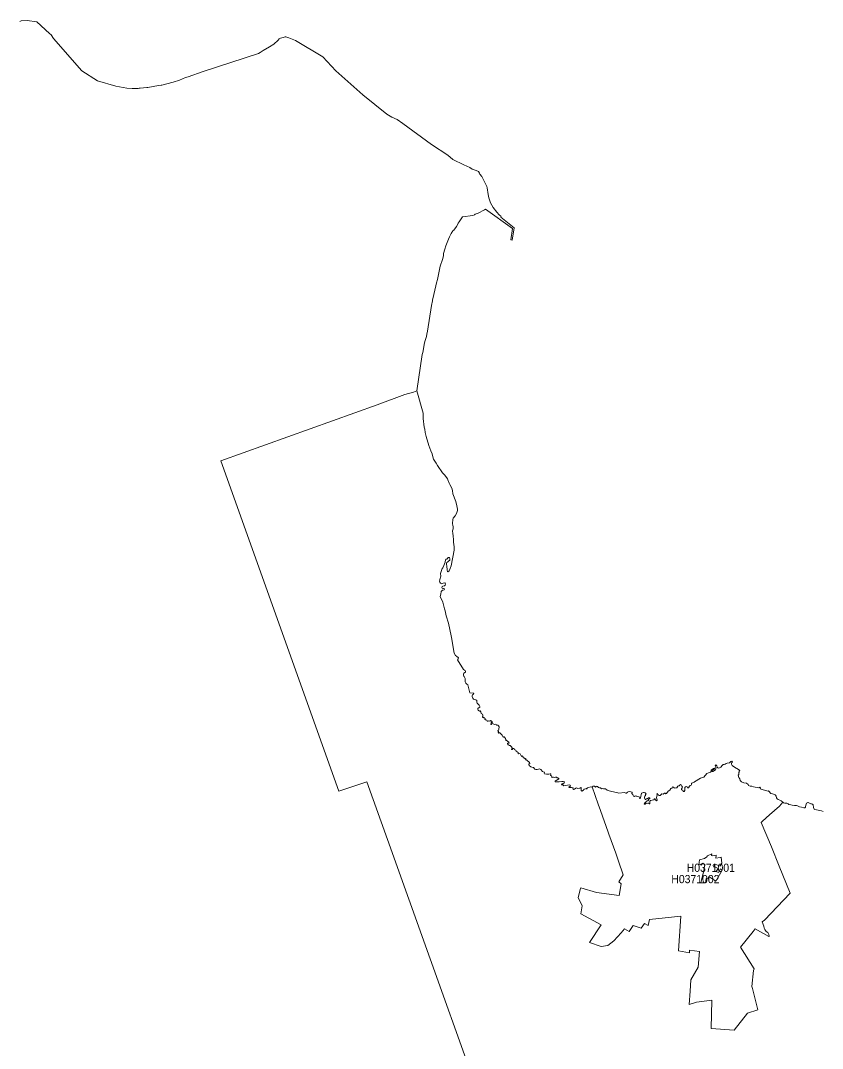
# Model space of a CAD drawing. Extents: x 369010 to 739155, y 6377141 to 6616555.
# Drawn here: x 419589 to 429359, y 6538301 to 6550818 of the extents above; entities that cross this region are included whole.
import ezdxf
from ezdxf.enums import TextEntityAlignment as Align

# ---------------------------------------------------------------- set-up
doc = ezdxf.new("R2010")
doc.units = 0
doc.header["$LTSCALE"] = 40
doc.layers.add('1', color=7, linetype='Continuous', lineweight=13)
doc.layers.add('2', color=7, linetype='Continuous')

msp = doc.modelspace()

# ---------------------------------------------------------------- linework, layer by layer
at = {"layer": '1'}
for points in [[(420337.13, 6550205.54), (419991.06, 6550597.45), (419962.43, 6550642.3), (419941.91, 6550661.17), (419785.84, 6550800.53), (419671.81, 6550817.57), (419596.67, 6550813.27), (419580.95, 6550807.81)], [(424607.14, 6547404.55), (424609.62, 6547412.49), (424622.36, 6547481.34), (424659.27, 6547639.4), (424663.41, 6547649.16), (424671.19, 6547684.09), (424702.63, 6547827.58), (424728.95, 6547906.36), (424740.2, 6547951.37), (424741.36, 6547980.01), (424756.59, 6548034.29), (424770.82, 6548075.01), (424787.87, 6548116.38), (424801.94, 6548154.12), (424815.51, 6548184.4), (424820.8, 6548191.69), (424834.87, 6548225.95), (424855.23, 6548255.41), (424866.32, 6548266.16), (424901.07, 6548310.35), (424918.45, 6548337.83), (424922.42, 6548348.91), (424932.35, 6548367.45), (424941.12, 6548378.21), (424971.91, 6548427.2), (425099.51, 6548444.58), (425118.54, 6548451.69), (425129.3, 6548458.15), (425151.98, 6548467.75), (425163.23, 6548471.39), (425241.51, 6548511.94), (425255.09, 6548522.36), (425584.77, 6548287.35), (425562.43, 6548147.83), (425578.81, 6548144.19), (425603.8, 6548293.14), (425439.62, 6548421.41), (425443.93, 6548423.56), (425444.59, 6548428.36), (425439.46, 6548436.96), (425421.42, 6548451.86), (425391.46, 6548483.97), (425349.09, 6548541.06), (425313.01, 6548598), (425293.48, 6548659.07), (425285.7, 6548700.28), (425276.1, 6548779.23), (425270.48, 6548795.11), (425209.57, 6548919.57), (425185.57, 6548948.2), (425182.1, 6548958.14), (425168.53, 6548979.15), (425159.75, 6548985.28), (425127.15, 6548996.37), (425090.24, 6549008.78), (425061.11, 6549027.48), (424988.46, 6549062.57), (424857.54, 6549123.97), (424795.98, 6549177.76), (424596.05, 6549308.34), (424247.33, 6549563.38), (424177.82, 6549611.54), (424113.44, 6549639.68), (424052.7, 6549676.09), (423759.59, 6549914.58), (423431.23, 6550204.38), (423272.35, 6550374.02), (422937.7, 6550575.11), (422876.46, 6550599.6), (422858.59, 6550608.38), (422822.34, 6550620.95), (422811.75, 6550620.95), (422788.08, 6550611.52), (422755.81, 6550601.59), (422741.41, 6550593.65), (422727.51, 6550578.09), (422674.88, 6550531.75), (422622.91, 6550497.98), (422544.46, 6550454.46), (422506.56, 6550427.81), (422487.03, 6550415.4), (421812.77, 6550198.26), (421629.72, 6550133.05), (421598.94, 6550123.45), (421525.45, 6550092), (421448.82, 6550067.01), (421310.96, 6550028.95), (421302.68, 6550029.77), (421269.25, 6550025.8), (421138.67, 6550003.95), (421129.24, 6550003.95), (421047.97, 6549996.01), (421035.56, 6549993.2), (421024.14, 6549989.89), (421008.42, 6549989.39), (420950, 6549990.71), (420883.79, 6549995.35), (420749.57, 6550018.19), (420527.3, 6550083.89), (420337.13, 6550205.54)], [(425600.49, 6536542.36), (424061.64, 6540845.46), (423806.93, 6541545.87), (423467.15, 6541434.49), (422029.25, 6545457.73), (423933.2, 6546139.93), (424272.82, 6546261.91), (424374.6, 6546292.36), (424415.81, 6546307.59), (424483.51, 6546751.47), (424490.62, 6546774.97), (424512.63, 6546894.63), (424519.09, 6546921.61), (424535.31, 6546969.11), (424539.28, 6547000.39), (424545.4, 6547034.65), (424597.37, 6547349.44), (424607.14, 6547404.55)], [(424415.81, 6546307.59), (424374.6, 6546292.36), (424272.82, 6546261.91), (423933.2, 6546139.93), (422029.25, 6545457.73), (423467.15, 6541434.49), (423806.93, 6541545.87), (424061.64, 6540845.46), (425600.49, 6536542.36)], [(424756.09, 6545285.93), (424730.93, 6545311.25), (424668.04, 6545399.3), (424652.15, 6545428.1), (424621.37, 6545477.92), (424611.27, 6545504.23), (424602.83, 6545541.31), (424587.28, 6545577.88), (424563.61, 6545644.08), (424530.67, 6545752.82), (424518.26, 6545802.97), (424513.96, 6545840.87), (424508.5, 6545865.36), (424496.25, 6545970.95), (424496.25, 6546036.82), (424415.81, 6546307.59)], [(425010.97, 6542890.76), (425007.82, 6542901.02), (424999.71, 6542908.63), (424987.47, 6542915.75), (424912.66, 6543033.26), (424920.77, 6543044.84), (424923.41, 6543055.6), (424902.23, 6543075.96), (424888.16, 6543085.06), (424873.6, 6543112.2), (424838.51, 6543304.52), (424836.36, 6543327.03), (424803.09, 6543480.78), (424776.45, 6543568.83), (424763.21, 6543630.56), (424754.27, 6543654.39), (424732.75, 6543736.98), (424701.81, 6543805.33), (424711.24, 6543830.99), (424715.38, 6543865.25), (424720.01, 6543873.02), (424730.11, 6543880.64), (424738.38, 6543880.31), (424751.95, 6543883.78), (424756.09, 6543891.56), (424752.78, 6543898.68), (424743.18, 6543902.32), (424733.58, 6543902.98), (424726.13, 6543906.13), (424722.66, 6543915.06), (424725.8, 6543925.32), (424734.57, 6543931.61), (424752.61, 6543934.92), (424761.72, 6543943.2), (424765.36, 6543956.77), (424763.04, 6543967.2), (424758.08, 6543971.83), (424739.71, 6543967.86), (424722.49, 6543958.09), (424712.07, 6543961.57), (424704.95, 6543967.53), (424697.01, 6543979.11), (424695.02, 6543988.55), (424697.34, 6544010.89), (424707.93, 6544049.62), (424704.45, 6544082.72), (424725.8, 6544146.44), (424733.09, 6544153.89), (424745.5, 6544182.68), (424764.03, 6544223.73), (424768.01, 6544252.03), (424772.31, 6544256.83), (424782.74, 6544260.3), (424791.51, 6544266.76), (424800.11, 6544278.34), (424807.23, 6544280.66), (424814.18, 6544278.01), (424819.64, 6544262.29), (424818.49, 6544244.91), (424804.58, 6544232.5), (424793, 6544226.54), (424784.23, 6544218.6), (424779.1, 6544209.33), (424777.94, 6544193.11), (424783.9, 6544179.04), (424785.55, 6544126.08), (424789.52, 6544108.7), (424794.82, 6544106.22), (424810.87, 6544116.15), (424824.28, 6544143.95), (424836.53, 6544177.88), (424873.93, 6544368.05), (424870.62, 6544409.42), (424864.66, 6544466.03), (424864.83, 6544495.32), (424860.69, 6544541.99), (424855.23, 6544570.29), (424852.91, 6544603.39), (424859.7, 6544629.38), (424858.54, 6544655.53), (424855.39, 6544668.27), (424852.58, 6544693.76), (424854.07, 6544742.75), (424860.69, 6544757.64), (424883.36, 6544786.28), (424898.92, 6544812.92), (424913.48, 6544850.82), (424914.31, 6544868.7), (424903.89, 6544907.76), (424892.8, 6544959.89), (424856.88, 6545053.23), (424851.59, 6545094.61), (424844.3, 6545123.41), (424819.81, 6545165.94), (424810.04, 6545185.8), (424804.75, 6545203.68), (424799.12, 6545212.61), (424789.19, 6545237.94), (424771.48, 6545266.73), (424756.09, 6545285.93)], [(425537.1, 6542028.98), (425505.16, 6542055.29), (425498.38, 6542056.45), (425500.03, 6542067.21), (425499.2, 6542074.33), (425484.47, 6542090.71), (425479.67, 6542094.35), (425472.72, 6542090.38), (425463.95, 6542100.31), (425459.65, 6542108.59), (425455.18, 6542113.55), (425430.02, 6542142.18), (425421.58, 6542146.98), (425416.78, 6542141.36), (425410.49, 6542141.36), (425409.17, 6542147.65), (425412.48, 6542152.94), (425412.48, 6542160.06), (425404.37, 6542166.35), (425405.2, 6542171.97), (425411.32, 6542174.79), (425415.95, 6542186.7), (425416.12, 6542196.63), (425419.26, 6542207.56), (425419.6, 6542216.66), (425412.48, 6542230.89), (425406.69, 6542237.02), (425389.14, 6542239), (425382.69, 6542244.63), (425373.92, 6542248.44), (425367.63, 6542246.45), (425356.04, 6542247.44), (425348.59, 6542252.91), (425339.66, 6542255.72), (425332.54, 6542252.91), (425324.6, 6542244.96), (425318.31, 6542246.12), (425319.3, 6542252.08), (425324.6, 6542259.69), (425324.1, 6542267.3), (425326.25, 6542270.95), (425331.88, 6542269.62), (425338.5, 6542271.61), (425336.84, 6542279.72), (425323.77, 6542289.48), (425316.49, 6542292.79), (425307.22, 6542285.68), (425293.65, 6542288.32), (425287.03, 6542284.68), (425275.77, 6542285.68), (425270.15, 6542298.42), (425254.26, 6542302.39), (425247.47, 6542309.51), (425247.8, 6542317.45), (425239.03, 6542325.73), (425233.4, 6542336.15), (425229.27, 6542334.5), (425222.48, 6542326.56), (425218.18, 6542334.17), (425220.99, 6542358.5), (425216.69, 6542369.75), (425201.96, 6542377.7), (425198.32, 6542399.21), (425190.04, 6542409.97), (425181.77, 6542409.47), (425163.06, 6542421.06), (425160.25, 6542430.16), (425161.74, 6542439.26), (425165.88, 6542444.23), (425183.26, 6542455.32), (425183.42, 6542465.74), (425177.3, 6542479.15), (425152.97, 6542505.8), (425147.18, 6542519.04), (425147.34, 6542538.24), (425137.25, 6542547.01), (425122.19, 6542548.83), (425107.79, 6542555.61), (425100.34, 6542565.21), (425089.58, 6542587.06), (425089.42, 6542599.8), (425094.22, 6542606.75), (425106.63, 6542613.87), (425110.27, 6542621.48), (425107.95, 6542627.77), (425102.32, 6542628.6), (425062.6, 6542628.93), (425040.1, 6542729.89), (425027.02, 6542737.01), (425014.61, 6542750.41), (425006.99, 6542766.47), (425004.51, 6542778.05), (425005.67, 6542805.52), (424995.57, 6542828.86), (424991.77, 6542833), (424986.97, 6542844.58), (424985.31, 6542862.13), (424988.13, 6542868.91), (425008.15, 6542883.15), (425010.97, 6542890.76)], [(426209.22, 6541497.05), (426197.96, 6541509.13), (426181.41, 6541510.62), (426185.22, 6541523.03), (426194.82, 6541524.69), (426211.53, 6541534.95), (426217.16, 6541547.86), (426201.93, 6541551.83), (426192, 6541550.84), (426183.89, 6541552.49), (426149.63, 6541548.85), (426137.55, 6541546.2), (426107.76, 6541545.71), (426102.3, 6541547.69), (426101.8, 6541558.95), (426113.72, 6541562.59), (426117.86, 6541567.22), (426131.76, 6541572.52), (426138.55, 6541577.65), (426145.66, 6541577.65), (426147.32, 6541586.09), (426134.57, 6541595.19), (426125.97, 6541597.84), (426116.86, 6541604.79), (426107.93, 6541605.62), (426099.65, 6541599.17), (426083.6, 6541603.14), (426071.68, 6541604.3), (426066.22, 6541601.48), (426061.25, 6541604.3), (426057.45, 6541618.69), (426048.18, 6541623.49), (426046.69, 6541629.78), (426050.66, 6541637.07), (426048.51, 6541643.02), (426040.73, 6541644.68), (426024.51, 6541640.87), (425995.38, 6541640.54), (425971.55, 6541646.5), (425967.08, 6541654.11), (425972.38, 6541660.57), (425970.39, 6541666.03), (425947.39, 6541673.64), (425927.36, 6541697.64), (425913.13, 6541705.09), (425900.72, 6541703.1), (425885.16, 6541696.81), (425866.29, 6541697.64), (425856.86, 6541701.45), (425836.83, 6541721.47), (425816.81, 6541724.95), (425807.04, 6541728.92), (425786.52, 6541747.46), (425782.88, 6541756.06), (425782.55, 6541764.5), (425785.19, 6541767.32), (425791.65, 6541767.32), (425793.14, 6541770.96), (425789.99, 6541783.7), (425779.57, 6541793.96), (425770.46, 6541799.92), (425754.91, 6541814.65), (425741.34, 6541814.98), (425739.52, 6541818.95), (425743.49, 6541827.06), (425739.52, 6541830.54), (425724.79, 6541828.22), (425723.96, 6541841.3), (425714.19, 6541848.58), (425704.43, 6541861.32), (425700.13, 6541862.15), (425691.02, 6541855.7), (425681.09, 6541881.68), (425674.14, 6541889.62), (425667.85, 6541892.27), (425655.44, 6541886.48), (425651.3, 6541890.78), (425651.3, 6541905.84), (425627.8, 6541921.73), (425621.35, 6541933.32), (425611.08, 6541937.79), (425606.62, 6541944.24), (425596.35, 6541953.34), (425588.08, 6541951.03), (425578.81, 6541941.76), (425573.35, 6541940.6), (425571.2, 6541944.9), (425576.33, 6541952.02), (425578.98, 6541960.96), (425572.52, 6541971.71), (425555.14, 6541991.08), (425540.74, 6541990.75), (425537.6, 6541997.53), (425527.67, 6541999.19), (425522.04, 6542016.57), (425526.35, 6542019.38), (425534.29, 6542017.06), (425542.07, 6542019.55), (425543.89, 6542022.19), (425537.1, 6542028.98)], [(428341.07, 6541599.33), (428337.1, 6541607.61), (428337.76, 6541614.56), (428333.13, 6541626.97), (428338.76, 6541636.4), (428338.76, 6541651.3), (428340.58, 6541660.4), (428345.04, 6541665.37), (428344.05, 6541678.11), (428352.66, 6541684.57), (428349.35, 6541689.86), (428316.91, 6541709.72), (428305.99, 6541714.19), (428286.95, 6541726.27), (428257.66, 6541747.79), (428250.87, 6541762.85), (428251.87, 6541771.46), (428255.01, 6541782.71), (428261.63, 6541790.32), (428260.97, 6541795.12), (428255.67, 6541798.6), (428242.93, 6541793.63), (428225.72, 6541778.24), (428196.42, 6541774.43), (428186.16, 6541769.3), (428173.75, 6541761.03), (428160.34, 6541759.37), (428148.92, 6541757.06), (428136.34, 6541747.79), (428119.13, 6541727.43), (428102.75, 6541715.68), (428094.47, 6541713.53), (428082.89, 6541717.34), (428076.76, 6541725.61), (428070.8, 6541740.17), (428058.06, 6541753.42), (428052.43, 6541742.82), (428056.57, 6541732.4), (428061.87, 6541724.45), (428061.7, 6541703.76), (428056.24, 6541694), (428023.8, 6541672.15), (428016.19, 6541671.66), (428013.54, 6541677.61), (428017.02, 6541684.73), (428025.46, 6541693.5), (428042.5, 6541705.58), (428044.49, 6541709.89), (428039.86, 6541713.53), (428029.76, 6541708.4), (428003.44, 6541690.69), (428001.46, 6541682.74), (428003.11, 6541674.14), (427995.17, 6541665.37), (427985.9, 6541661.23), (427971.67, 6541657.42), (427949.82, 6541648.65), (427913.58, 6541605.12), (427874.85, 6541591.22), (427801.03, 6541546.54), (427794.91, 6541542.89), (427767.1, 6541532.14), (427763.96, 6541525.02), (427765.12, 6541516.25), (427760.15, 6541508.3), (427745.59, 6541502.35), (427741.12, 6541493.08), (427727.88, 6541475.7), (427715.47, 6541474.54), (427711, 6541485.96), (427699.08, 6541489.93), (427688.82, 6541486.29), (427682.37, 6541477.19), (427681.21, 6541467.76), (427682.86, 6541454.18), (427681.04, 6541443.26), (427672.27, 6541430.19), (427664.82, 6541428.53), (427660.35, 6541430.52), (427662.84, 6541439.45), (427657.21, 6541444.92), (427650.42, 6541446.07), (427642.81, 6541450.54), (427640.49, 6541462.13), (427651.75, 6541473.22), (427653.73, 6541487.95), (427648.11, 6541494.07), (427640, 6541494.4), (427638.34, 6541505.82), (427635.53, 6541511.12), (427628.41, 6541512.77), (427621.96, 6541509.96), (427618.32, 6541502.35), (427615.17, 6541499.2), (427604.91, 6541498.37), (427597.63, 6541492.75), (427585.22, 6541473.22), (427570.98, 6541475.7), (427559.23, 6541471.56), (427552.45, 6541474.04)], [(426552.14, 6541484.31), (426626.95, 6541275.94), (426655.91, 6541198.15), (426748.1, 6540933.84), (426757.53, 6540908.52), (426784.01, 6540830.73), (426841.11, 6540679.46), (426873.71, 6540581.48), (426930.81, 6540416.47), (426879.67, 6540330.25), (426904.99, 6540304.92), (426883.64, 6540162.26), (426605.76, 6540200.33), (426413.45, 6540256.27), (426411.3, 6540247.16), (426384.48, 6540140.41), (426430.83, 6540036.48), (426416.76, 6539939.66), (426662.86, 6539804.44), (426519.87, 6539592.26), (426661.7, 6539540.79), (426744.79, 6539554.2), (426817.94, 6539612.79), (426904.83, 6539709.61), (426947.36, 6539756.94), (427003.63, 6539725.99), (427054.61, 6539799.14), (427149.77, 6539764.72), (427190.16, 6539823.31), (427237.16, 6539797.65), (427253.05, 6539869.98), (427635.03, 6539912.35), (427606.57, 6539488.33), (427739.3, 6539466.81), (427737.15, 6539496.6), (427861.28, 6539483.03), (427845.22, 6539291.05), (427754.36, 6539134.81), (427748.57, 6538996.78), (427734.83, 6538835.08), (427823.05, 6538865.7), (428010.89, 6538890.36), (428004.6, 6538542.8), (428285.3, 6538523.94), (428444.35, 6538729.99), (428572.78, 6538772.36), (428507.9, 6539029.88), (428499.79, 6539054.87), (428518.82, 6539248.35), (428528.26, 6539269.2), (428361.76, 6539532.02), (428515.18, 6539724.83), (428538.52, 6539756.44), (428703.86, 6539664.42), (428709.98, 6539666.74), (428705.68, 6539689.41), (428692.93, 6539711.43), (428671.58, 6539725.99), (428656.69, 6539747.01), (428649.41, 6539766.21), (428645.43, 6539788.06), (428622.59, 6539840.52), (428653.38, 6539863.52), (428967.01, 6540191.22), (428829.64, 6540518.76), (428740.1, 6540756.75), (428613.33, 6541052.51), (428629.38, 6541068.73), (428713.79, 6541144.53), (428836.09, 6541251.94), (428876.97, 6541300.27), (428857.78, 6541315.16), (428837.92, 6541325.75), (428819.21, 6541332.54), (428806.3, 6541340.81), (428798.53, 6541351.74), (428795.05, 6541371.76), (428788.26, 6541384.51), (428781.15, 6541389.47), (428750.36, 6541401.88), (428729.34, 6541406.35), (428703.69, 6541432.01), (428700.38, 6541435.98), (428695.58, 6541433.33), (428608.03, 6541459.48), (428606.04, 6541470.73), (428595.95, 6541480.5), (428582.54, 6541473.22), (428520.81, 6541487.28), (428498.47, 6541494.07), (428477.28, 6541495.23), (428459.57, 6541503.84), (428453.62, 6541513.27), (428432.43, 6541529.82), (428402.31, 6541536.11), (428373.84, 6541547.86), (428364.57, 6541554.15), (428357.79, 6541565.24), (428352.49, 6541584.44), (428341.07, 6541599.33)], [(428629.38, 6541068.73), (428613.33, 6541052.51), (428740.1, 6540756.75), (428829.64, 6540518.76), (428967.01, 6540191.22), (428653.38, 6539863.52), (428622.59, 6539840.52), (428645.43, 6539788.06), (428649.41, 6539766.21), (428656.69, 6539747.01), (428671.58, 6539725.99), (428692.93, 6539711.43), (428705.68, 6539689.41), (428709.98, 6539666.74), (428703.86, 6539664.42), (428538.52, 6539756.44), (428515.18, 6539724.83), (428361.76, 6539532.02), (428528.26, 6539269.2), (428518.82, 6539248.35), (428499.79, 6539054.87), (428507.9, 6539029.88), (428572.78, 6538772.36), (428444.35, 6538729.99), (428285.3, 6538523.94), (428004.6, 6538542.8), (428010.89, 6538890.36), (427823.05, 6538865.7), (427734.83, 6538835.08), (427748.57, 6538996.78), (427754.36, 6539134.81), (427845.22, 6539291.05), (427861.28, 6539483.03), (427737.15, 6539496.6), (427739.3, 6539466.81), (427606.57, 6539488.33), (427635.03, 6539912.35), (427253.05, 6539869.98), (427237.16, 6539797.65), (427190.16, 6539823.31), (427149.77, 6539764.72), (427054.61, 6539799.14), (427003.63, 6539725.99), (426947.36, 6539756.94), (426904.83, 6539709.61), (426817.94, 6539612.79), (426744.79, 6539554.2), (426661.7, 6539540.79), (426519.87, 6539592.26), (426662.86, 6539804.44), (426416.76, 6539939.66), (426430.83, 6540036.48), (426384.48, 6540140.41), (426411.3, 6540247.16), (426413.45, 6540256.27), (426605.76, 6540200.33), (426883.64, 6540162.26), (426904.99, 6540304.92), (426879.67, 6540330.25), (426930.81, 6540416.47), (426873.71, 6540581.48), (426841.11, 6540679.46), (426784.01, 6540830.73), (426757.53, 6540908.52), (426748.1, 6540933.84), (426655.91, 6541198.15), (426626.95, 6541275.94), (426552.14, 6541484.31), (426545.19, 6541483.64), (426537.08, 6541484.8), (426508.61, 6541479.34), (426494.21, 6541472.89), (426491.9, 6541463.78), (426485.44, 6541461.63), (426481.14, 6541464.45), (426470.88, 6541463.62), (426462.44, 6541457.82), (426452.51, 6541457.33), (426446.05, 6541446.57), (426425.86, 6541431.51), (426417.59, 6541443.26), (426417.59, 6541455.34), (426420.4, 6541475.37), (426416.59, 6541477.52), (426402.03, 6541469.74), (426379.68, 6541466.76), (426362.31, 6541473.22), (426354.36, 6541471.56), (426339.3, 6541456.5), (426324.08, 6541452.53), (426319.28, 6541466.76), (426322.25, 6541475.7), (426302.56, 6541478.51), (426272.44, 6541476.53), (426269.96, 6541482.32), (426285.84, 6541494.4), (426287.83, 6541498.7), (426285.02, 6541505.82), (426274.26, 6541509.96), (426209.22, 6541497.05)], [(426759.19, 6541437.47), (426753.39, 6541442.93), (426735.52, 6541445.74), (426715.16, 6541460.47), (426704.4, 6541463.78), (426691.66, 6541460.97), (426680.07, 6541467.26), (426667.17, 6541462.79), (426653.76, 6541474.54), (426643.66, 6541474.04), (426631.42, 6541476.53), (426628.27, 6541482.82), (426620.16, 6541490.1), (426608.58, 6541494.4), (426602.78, 6541492.08), (426598.15, 6541484.47), (426592.03, 6541483.97), (426582.26, 6541493.24), (426566.7, 6541494.9), (426552.14, 6541484.31)], [(427552.45, 6541474.04), (427544.17, 6541483.64), (427534.57, 6541485.63), (427526.46, 6541480.5), (427526.13, 6541471.23), (427511.07, 6541464.45), (427501.14, 6541445.74), (427477.97, 6541435.32), (427457.45, 6541403.87), (427452.32, 6541402.71), (427443.54, 6541408.34), (427433.95, 6541409.99), (427419.22, 6541397.58), (427402.83, 6541399.07), (427381.48, 6541382.36), (427369.56, 6541381.69), (427358.81, 6541390.46), (427350.03, 6541403.21), (427343.58, 6541403.04), (427340.93, 6541398.74), (427344.08, 6541387.65), (427339.28, 6541370.77), (427335.64, 6541350.58), (427344.9, 6541327.41), (427343.75, 6541319.13), (427336.96, 6541317.15), (427326.53, 6541326.58), (427321.73, 6541335.02), (427317.43, 6541339.82), (427311.97, 6541339.32), (427306.67, 6541329.89), (427284.83, 6541324.59), (427265.46, 6541319.79), (427257.85, 6541311.02), (427254.21, 6541280.74), (427247.75, 6541280.4), (427244.11, 6541286.53), (427230.71, 6541287.52), (427206.87, 6541284.38), (427197.94, 6541276.76), (427189.33, 6541274.78), (427186.35, 6541278.42), (427191.32, 6541288.02), (427205.22, 6541299.93), (427213.49, 6541312.68), (427222.43, 6541315.82), (427233.19, 6541317.15), (427238.65, 6541322.61), (427238.15, 6541330.72), (427241.46, 6541337.5), (427251.39, 6541340.15), (427255.37, 6541343.3), (427255.7, 6541348.59), (427250.4, 6541353.23), (427239.15, 6541353.23), (427225.41, 6541340.98), (427214.49, 6541339.49), (427204.06, 6541332.7), (427198.27, 6541333.03), (427192.97, 6541338.5), (427192.31, 6541352.56), (427189.83, 6541364.98), (427192.97, 6541372.76), (427199.76, 6541378.38), (427204.06, 6541382.36), (427201.41, 6541392.45), (427208.2, 6541397.91), (427209.36, 6541402.05), (427197.11, 6541413.47), (427186.68, 6541417.44), (427177.58, 6541416.78), (427155.4, 6541410.82), (427141, 6541352.23), (427133.56, 6541344.95), (427129.42, 6541347.76), (427124.29, 6541364.98), (427110.72, 6541370.44), (427099.46, 6541370.94), (427086.22, 6541372.76), (427077.78, 6541376.89), (427070, 6541374.08), (427069.17, 6541370.11), (427065.86, 6541368.78), (427056.76, 6541371.76), (427051.96, 6541380.87), (427047.66, 6541394.27), (427037.56, 6541405.53), (427039.22, 6541416.78), (427035.25, 6541422.24), (427023.33, 6541426.71), (427005.79, 6541427.54), (426992.88, 6541426.54), (426984.93, 6541421.41), (426972.19, 6541408.67), (426964.58, 6541408.01), (426947.03, 6541416.61), (426878.35, 6541410.33), (426866.6, 6541412.64), (426845.08, 6541418.6), (426759.19, 6541437.47)], [(429367.53, 6541186.4), (429347.01, 6541195.5), (429325.66, 6541198.48), (429265.58, 6541208.74), (429256.97, 6541214.04), (429249.03, 6541234.73), (429244.06, 6541267.66), (429237.61, 6541275.61), (429225.69, 6541279.74), (429215.93, 6541281.23), (429192.59, 6541291), (429185.97, 6541295.96), (429179.52, 6541296.29), (429165.28, 6541289.18), (429159.16, 6541275.27), (429150.55, 6541246.97), (429152.04, 6541240.35), (429149.73, 6541236.05), (429143.27, 6541230.92), (429131.69, 6541230.42), (429102.39, 6541238.7), (429078.06, 6541241.51), (429056.22, 6541254.92), (429042.97, 6541259.55), (429017.32, 6541259.39), (428988.69, 6541262.03), (428975.12, 6541267), (428951.29, 6541271.63), (428940.2, 6541280.24), (428926.29, 6541285.37), (428900.97, 6541288.02), (428885.91, 6541292.65), (428876.97, 6541300.27), (428836.09, 6541251.94), (428713.79, 6541144.53), (428629.38, 6541068.73)]]:
    msp.add_lwpolyline(points, dxfattribs=at)
for points in [[(427914.73, 6540467.78), (427927.64, 6540538.95), (427900.5, 6540554.84), (427854.16, 6540531.5), (427861.11, 6540599.19), (427923.67, 6540613.26), (427938.9, 6540626.5), (427948, 6540628.48), (427959.42, 6540647.68), (428011.39, 6540670.85), (428007.91, 6540650.5), (428015.53, 6540646.52), (428065.01, 6540652.48), (428060.71, 6540615.58), (428112.18, 6540625.67), (428126.58, 6540629.48), (428132.04, 6540556.16), (428114.66, 6540523.72), (428111.52, 6540518.42), (428050.61, 6540545.9), (428031.41, 6540510.98), (428042.01, 6540507.5), (428048.63, 6540512.96), (428087.69, 6540492.27), (428066, 6540456.36), (428092.15, 6540443.62), (428118.14, 6540486.32), (428138.5, 6540470.76), (428059.05, 6540337.69), (427976.47, 6540393.63), (427967.86, 6540364.17), (427944.03, 6540369.64), (427937.57, 6540341.83), (427935.92, 6540318.5), (427877.33, 6540318.5)], [(427914.73, 6540467.78), (427877.33, 6540318.5), (427935.92, 6540318.5), (427937.57, 6540341.83), (427944.03, 6540369.64), (427967.86, 6540364.17), (427976.47, 6540393.63), (428059.05, 6540337.69), (428138.5, 6540470.76), (428118.14, 6540486.32), (428092.15, 6540443.62), (428066, 6540456.36), (428087.69, 6540492.27), (428048.63, 6540512.96), (428042.01, 6540507.5), (428031.41, 6540510.98), (428050.61, 6540545.9), (428111.52, 6540518.42), (428114.66, 6540523.72), (428132.04, 6540556.16), (428126.58, 6540629.48), (428112.18, 6540625.67), (428060.71, 6540615.58), (428065.01, 6540652.48), (428015.53, 6540646.52), (428007.91, 6540650.5), (428011.39, 6540670.85), (427959.42, 6540647.68), (427948, 6540628.48), (427938.9, 6540626.5), (427923.67, 6540613.26), (427861.11, 6540599.19), (427854.16, 6540531.5), (427900.5, 6540554.84), (427927.64, 6540538.95)]]:
    msp.add_lwpolyline(points, close=True, dxfattribs=at)

# ---------------------------------------------------------------- texts
at = {"layer": '2', "width": 0.95}
for s, p in [('H0371001', (427998.77, 6540450.87)), ('H0371002', (427810.96, 6540313.04))]:
    msp.add_text(s, height=100, dxfattribs=at).set_placement(p, align=Align.CENTER)

doc.saveas('drawing.dxf')
